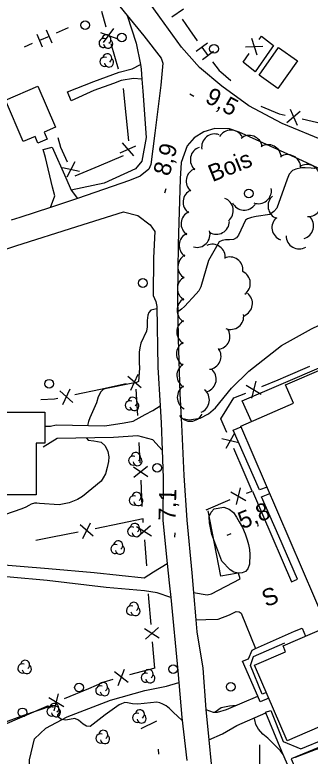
# Model space of a CAD drawing. Extents: x 362852 to 366875, y 5563573 to 5566479.
# Drawn here: x 363543.8 to 363611.7, y 5564807.4 to 5564977.4 of the extents above; entities that cross this region are included whole.
import ezdxf

# ---------------------------------------------------------------- set-up
doc = ezdxf.new("R2010")
doc.units = 0
for name, color, linetype in [('Niveau 19', 7, 'Continuous'), ('Niveau 2', 7, 'Continuous'), ('Niveau 21', 7, 'Continuous'), ('Niveau 22', 7, 'Continuous'), ('Niveau 3', 7, 'Continuous'), ('Niveau 31', 7, 'Continuous'), ('Niveau 36', 7, 'Continuous'), ('Niveau 37', 7, 'Continuous'), ('Niveau 44', 7, 'Continuous'), ('Niveau 52', 7, 'Continuous'), ('Niveau 61', 7, 'Continuous')]:
    doc.layers.add(name, color=color, linetype=linetype)

msp = doc.modelspace()

# ---------------------------------------------------------------- linework, layer by layer
at = {"layer": 'Niveau 19'}
for points in [[(363573.03, 5564962.59), (363571.1, 5564962.8), (363568.23, 5564962.28), (363566.49, 5564961.62), (363561.96, 5564960.06), (363556.76, 5564957.66), (363555.96, 5564959.69), (363561.99, 5564962.06), (363567.8, 5564964.25), (363570.79, 5564965.03), (363572.66, 5564966)], [(363552.05, 5564933.22), (363552.99, 5564935.87), (363552.53, 5564937.85), (363550.92, 5564944.69), (363550.32, 5564946.47), (363552.39, 5564947.02), (363555.53, 5564939.96), (363556.74, 5564937.19), (363558.22, 5564935.24)], [(363550.75, 5564883.05), (363552.01, 5564883.05), (363553.32, 5564883.35), (363564.49, 5564883.14), (363568.92, 5564883.8), (363571.01, 5564884.18), (363573.77, 5564885.73), (363575.51, 5564886.65), (363577.19, 5564887.75)], [(363577.67, 5564877.53), (363575.52, 5564879.88), (363572.05, 5564880.81), (363566.48, 5564880.48), (363553.58, 5564880.21), (363550.36, 5564878.27)], [(363532.8, 5564846.86), (363531.36, 5564846.98), (363529.14, 5564846.05), (363525.84, 5564843.35), (363524.53, 5564843.05), (363524.89, 5564845.45), (363529.43, 5564848.52), (363532.64, 5564850.6), (363534.77, 5564851.31), (363538.47, 5564851.46), (363551.56, 5564850.42), (363562.04, 5564849.48), (363573.54, 5564848.25), (363575.68, 5564849.67), (363578.84, 5564851.56)], [(363579.63, 5564843.76), (363576.5, 5564844.85), (363573.64, 5564845.31), (363564.84, 5564846.09), (363551.3, 5564847.63), (363542.78, 5564848.43), (363536.93, 5564848.88), (363535.33, 5564848.4), (363533.27, 5564846.94)], [(363587.71, 5564818.06), (363589.38, 5564817.47), (363590.38, 5564817.45), (363592.46, 5564818.06), (363599.6, 5564821.1)], [(363588.39, 5564811.13), (363591.55, 5564812.48), (363594.83, 5564814.44), (363601.49, 5564817.34)]]:
    msp.add_lwpolyline(points, dxfattribs=at)
at = {"layer": 'Niveau 2'}
for points in [[(363613.21, 5564942.33), (363612.63, 5564942.14), (363611.86, 5564942.19), (363610.5, 5564942.3), (363609.64, 5564942.26), (363608.34, 5564941.96), (363607.59, 5564941.65), (363606.82, 5564940.82), (363606.36, 5564939.69), (363603.98, 5564933.02), (363603.29, 5564932.29), (363602.39, 5564931.6), (363599.22, 5564931.14), (363598.2, 5564930.9), (363597.25, 5564930.63), (363596.77, 5564930.3), (363595.23, 5564926.85), (363594.75, 5564926.21), (363594.03, 5564925.84), (363593.12, 5564925.78)], [(363593.12, 5564925.78), (363592.17, 5564925.81), (363591.43, 5564925.63), (363590.77, 5564925.29), (363588.32, 5564921.02), (363586.53, 5564915.03), (363586.06, 5564914.08), (363585.47, 5564913.4), (363582.76, 5564910.51), (363582.09, 5564909.86), (363581.52, 5564909.43), (363581.25, 5564909.46)], [(363576.43, 5564909.92), (363575.07, 5564909.65), (363574.6, 5564909.14), (363574.35, 5564908.54), (363574.25, 5564907.31), (363574.25, 5564905.81), (363574.09, 5564904.87), (363572.77, 5564902.07), (363572.52, 5564901.03), (363572.37, 5564900.04), (363572.37, 5564897.66), (363572.44, 5564896.32), (363572.21, 5564893.29), (363571.81, 5564893.06), (363570.95, 5564892.89), (363564.5, 5564891.61), (363564.13, 5564891.46), (363563.6, 5564890.93), (363563.01, 5564889.81), (363562.61, 5564888.39), (363561.05, 5564884.99), (363560.73, 5564884.11), (363560.49, 5564883.22)], [(363560.26, 5564880.35), (363560.27, 5564880.29), (363560.71, 5564879.85), (363562.01, 5564879.71), (363563.69, 5564879.42), (363564.56, 5564878.54), (363565.17, 5564877.24), (363565.43, 5564876.03), (363565.38, 5564874.95), (363565.03, 5564873.56), (363564.63, 5564872.14), (363564.16, 5564871.19), (363563.67, 5564870.43), (363559.41, 5564866.9), (363558.21, 5564866.2), (363556.28, 5564865.45), (363554.03, 5564865.01), (363549.54, 5564865.31), (363548.93, 5564865.43), (363548.33, 5564865.36), (363547.62, 5564865.13), (363547.06, 5564864.83), (363546.34, 5564864.46), (363545.44, 5564864.09), (363541.51, 5564862.75)], [(363597.3, 5564850.37), (363596.82, 5564849.73), (363596.07, 5564849.42), (363595.11, 5564849.33), (363594.15, 5564849.55), (363593.3, 5564850.07), (363591.4, 5564852.08), (363589.07, 5564858.22), (363588.52, 5564860.87), (363588.46, 5564862.34), (363588.91, 5564863.34), (363589.61, 5564864.07), (363591.8, 5564864.5), (363593.06, 5564864.02), (363594.02, 5564863.24), (363594.77, 5564862.18), (363595.35, 5564861.11), (363596.09, 5564859.8), (363596.76, 5564858.33), (363597.19, 5564857.01), (363597.46, 5564855.93), (363597.69, 5564854.78), (363597.82, 5564853.59), (363597.73, 5564851.42), (363597.3, 5564850.37)], [(363671.02, 5564825.77), (363668.6, 5564823.82), (363664.45, 5564822.39), (363662.7, 5564822.4), (363655.41, 5564823.4), (363653.83, 5564823.43), (363652.89, 5564823.16), (363648.62, 5564821.43), (363643.48, 5564819.83), (363636.49, 5564817.27), (363629.52, 5564814.41), (363619.17, 5564810.63), (363612.76, 5564808.81), (363608.18, 5564807.07), (363608.11, 5564807.06)], [(363582.29, 5564815.58), (363581.23, 5564816.5), (363580.18, 5564817.5), (363579.36, 5564818.28), (363578.58, 5564818.95), (363577.85, 5564819.33), (363577.12, 5564819.59), (363576.43, 5564819.74), (363572.12, 5564819.3), (363570.83, 5564819.39), (363569.74, 5564819.61), (363569.1, 5564819.66), (363568.33, 5564819.4), (363567.8, 5564819.18), (363564.6, 5564816.83), (363561.15, 5564814.19), (363560.32, 5564814.22), (363559.55, 5564814.71), (363558.48, 5564815.64), (363557.63, 5564816.03), (363555.54, 5564815.65), (363554.54, 5564815.8), (363553.73, 5564816.39), (363553.71, 5564816.88), (363554.07, 5564817.35), (363554.19, 5564817.96), (363553.8, 5564818.61), (363553.17, 5564818.91), (363552.35, 5564818.94), (363545.58, 5564816.6), (363541.11, 5564814.91)], [(363594.69, 5564819.01), (363593.1, 5564818.86), (363591.22, 5564818.45), (363589.86, 5564817.5), (363589.82, 5564817.46)], [(363605.45, 5564807.77), (363604.84, 5564808.61), (363601.94, 5564811.51), (363600.81, 5564812.41), (363599.75, 5564813.59), (363599.18, 5564814.66), (363598.91, 5564815.74), (363598.71, 5564816.13)]]:
    msp.add_lwpolyline(points, dxfattribs=at)
at = {"layer": 'Niveau 21'}
for points in [[(363668.97, 5564983.22), (363659.87, 5564975.07), (363647.77, 5564964.06), (363645.36, 5564961.81), (363638.56, 5564955.45), (363636.75, 5564953.76), (363629.83, 5564947.67), (363627.81, 5564946.7), (363625.75, 5564946.24), (363622.8, 5564946), (363620.3, 5564946.48), (363615.25, 5564948.3), (363605.23, 5564952.48), (363597.6, 5564956.48), (363591.36, 5564961), (363586.21, 5564965.28), (363582.13, 5564969.96), (363577.13, 5564976.83), (363572.62, 5564983.18)], [(363567.97, 5564979.27), (363569.66, 5564977.21), (363573.48, 5564972.59), (363577.41, 5564967.41), (363577.8, 5564966.33), (363577.33, 5564961.21), (363576.02, 5564950.23), (363575.09, 5564943.07), (363574.61, 5564942), (363572.62, 5564940.35), (363570.16, 5564939.38), (363558.22, 5564935.24), (363552.05, 5564933.22), (363544.98, 5564930.9), (363543, 5564930.27)], [(363569.66, 5564977.21), (363571.68, 5564970.87), (363572.66, 5564966), (363572.88, 5564964.92), (363573.03, 5564962.59), (363573.21, 5564959.86), (363573.98, 5564949.28), (363573.01, 5564943.81), (363571.55, 5564942.08), (363564.38, 5564938.77), (363556.74, 5564937.19)], [(363618.21, 5564940.02), (363609.88, 5564943.86), (363603.97, 5564946.56), (363595.31, 5564950.5), (363593.13, 5564951.24), (363589.73, 5564951.34), (363587.23, 5564950.51), (363584.99, 5564949.16), (363583.4, 5564947.34), (363582, 5564943.54), (363581.78, 5564939.74), (363581.37, 5564924.69), (363581.2, 5564912.82), (363581.34, 5564903.08), (363581.74, 5564890.51), (363582.04, 5564884.9), (363582.2, 5564881.81), (363582.68, 5564871.73), (363583.35, 5564861.49), (363584.47, 5564849.4), (363584.85, 5564844.9), (363585.39, 5564838.61), (363585.61, 5564835.9), (363587.02, 5564827.56), (363587.71, 5564818.06), (363588.39, 5564811.13), (363588.92, 5564805.63)], [(363531.61, 5564920.24), (363544.11, 5564924.43), (363558.1, 5564928.87), (363568.76, 5564932.19), (363572.09, 5564931.34), (363574.95, 5564929.24), (363575.96, 5564927.66), (363575.68, 5564921.62), (363575.64, 5564912.99), (363576.2, 5564911.66), (363576.42, 5564910.53), (363576.64, 5564896.61), (363577.19, 5564887.75), (363577.43, 5564883.83), (363577.67, 5564877.53), (363577.92, 5564871.17), (363577.81, 5564861.44), (363578.84, 5564851.56), (363579.3, 5564847.09), (363579.63, 5564843.76), (363581.26, 5564826.97), (363581.5, 5564824.3), (363582.22, 5564816.26), (363583.31, 5564806.38)]]:
    msp.add_lwpolyline(points, dxfattribs=at)
at = {"layer": 'Niveau 22'}
for points in [[(363582.04, 5564884.9), (363583.9, 5564884.54), (363586.39, 5564884.87), (363588.32, 5564885.86), (363589.89, 5564887.25), (363593.57, 5564891.73), (363597.6, 5564895.67), (363605.03, 5564901.55), (363611.97, 5564905.37), (363624.25, 5564911.25), (363632.65, 5564914.15), (363635.56, 5564914.37), (363640.11, 5564913.57)], [(363598.15, 5564884.12), (363596.06, 5564888.86), (363605.54, 5564892.94), (363622.97, 5564900.38), (363630.67, 5564903.7), (363632.41, 5564903.16), (363641.96, 5564880.43), (363641.06, 5564880.05), (363639.09, 5564878.35), (363637.68, 5564876.63), (363636.9, 5564875.37), (363635.86, 5564873.2)], [(363601.74, 5564869.08), (363600.01, 5564868.46), (363593.96, 5564882.14), (363595.78, 5564882.91)], [(363598.44, 5564868.17), (363600.72, 5564862.76), (363607.34, 5564847.33), (363608.75, 5564847.99), (363604.42, 5564857.81), (363600.5, 5564866.85), (363602.36, 5564867.64)], [(363602.18, 5564820.67), (363600.15, 5564819.83), (363599.6, 5564821.1), (363596.1, 5564829.14), (363597.48, 5564829.72), (363598.3, 5564831.67), (363599.12, 5564832.04), (363608.01, 5564836.06), (363609.79, 5564836.74), (363610.58, 5564834.89)], [(363601.61, 5564822), (363600.66, 5564821.6), (363597.94, 5564828.16), (363598.65, 5564830.21), (363605.82, 5564833.35)], [(363659.83, 5564829.22), (363645.76, 5564823.18), (363631.94, 5564817.3), (363618.63, 5564811.44), (363607.32, 5564806.73), (363611.99, 5564795.76), (363610.92, 5564795.18), (363605.16, 5564808.45), (363601.49, 5564817.34), (363601.49, 5564817.34), (363601.42, 5564817.5), (363602.58, 5564817.86), (363605.44, 5564810.76), (363605.44, 5564810.76), (363609.54, 5564809.04), (363615.11, 5564811.38), (363613.7, 5564814.03)], [(363561.62, 5564788.29), (363556.7, 5564789.66), (363554.75, 5564790.68), (363551.75, 5564793.85), (363549.03, 5564798.05), (363548.08, 5564799.99), (363547.24, 5564804.48), (363547.24, 5564806.51), (363548.39, 5564811.37), (363550.95, 5564813.8), (363555.85, 5564816.42), (363565.8, 5564820.19), (363573.67, 5564822.43), (363578.66, 5564823.43), (363581.5, 5564824.3)]]:
    msp.add_lwpolyline(points, dxfattribs=at)
at = {"layer": 'Niveau 3'}
for p, q in [((363583.99, 5564959.25), (363584.91, 5564958.76)), ((363578.28, 5564936.58), (363578.55, 5564937.59)), ((363580.59, 5564857.57), (363580.62, 5564858.61)), ((363592.56, 5564858.02), (363593.52, 5564858.41))]:
    msp.add_line(p, q, dxfattribs=at)
at = {"layer": 'Niveau 31'}
for points in [[(363608.7, 5564966.86), (363604.23, 5564960.52), (363599.94, 5564963.54), (363604.41, 5564969.88), (363608.7, 5564966.86)], [(363548.52, 5564949.48), (363545.77, 5564948.3), (363541.7, 5564957.84), (363549.12, 5564961.01), (363553.15, 5564951.58), (363550.57, 5564950.48), (363551.25, 5564948.87), (363549.16, 5564947.98), (363548.52, 5564949.48)], [(363616.12, 5564815.07), (363606.4, 5564810.88), (363598.9, 5564828.28), (363605.98, 5564831.33), (363605.41, 5564832.66), (363615.55, 5564837.03), (363595.71, 5564883.07), (363607.85, 5564888.29), (363606.02, 5564892.54), (363615.27, 5564896.52)], [(363539.11, 5564867.3), (363539.15, 5564880.37), (363539.17, 5564886.26), (363550.76, 5564886.23), (363550.74, 5564879.12), (363548.77, 5564879.13), (363548.73, 5564867.27), (363539.11, 5564867.3)]]:
    msp.add_lwpolyline(points, dxfattribs=at)
at = {"layer": 'Niveau 36'}
for centre in [(363560, 5564975.02), (363568.42, 5564972.19), (363589.57, 5564969.58), (363597.54, 5564936.4), (363573.23, 5564915.88), (363551.72, 5564892.78), (363576.51, 5564873.48), (363580.2, 5564827.33), (363558.58, 5564823.13), (363593.41, 5564823.28), (363545.58, 5564817.41)]:
    msp.add_circle(centre, 1, dxfattribs=at)
at = {"layer": 'Niveau 37'}
for p, q in [((363564.84, 5564974.54), (363563.78, 5564978.16)), ((363582.26, 5564976.36), (363583.98, 5564973.9)), ((363556.11, 5564974.36), (363553.36, 5564973.16)), ((363563.54, 5564973.32), (363567.28, 5564971.92)), ((363564.21, 5564971.02), (363566.61, 5564974.23)), ((363583.98, 5564973.9), (363585.69, 5564971.43)), ((363598.17, 5564972.02), (363599.4, 5564968.21)), ((363547.86, 5564970.77), (363546.01, 5564969.96)), ((363567.66, 5564964.95), (363565.97, 5564970.71)), ((363596.78, 5564970.06), (363600.78, 5564970.17)), ((363602.34, 5564969.07), (363599.05, 5564964.28)), ((363591.12, 5564964.27), (363593.4, 5564962.32)), ((363569.4, 5564954.48), (363568.79, 5564960.45)), ((363570.01, 5564948.51), (363569.4, 5564954.48)), ((363609.36, 5564955.23), (363606.32, 5564952.63)), ((363607.02, 5564955.76), (363608.66, 5564952.11)), ((363568.5, 5564948.05), (363571.12, 5564945.03)), ((363567.99, 5564945.71), (363571.63, 5564947.37)), ((363563.23, 5564942.77), (363568.76, 5564945.11)), ((363557.65, 5564943.66), (363555.77, 5564940.13)), ((363557.7, 5564940.44), (363563.23, 5564942.77)), ((363558.67, 5564941.48), (363554.76, 5564942.3)), ((363606.08, 5564894.46), (363611.6, 5564896.83)), ((363570.49, 5564891.34), (363572.17, 5564894.97)), ((363572.84, 5564891.84), (363569.82, 5564894.47)), ((363599.19, 5564893.34), (363598.18, 5564889.47)), ((363554.84, 5564888.01), (363556.52, 5564891.64)), ((363569.37, 5564892.73), (363563.5, 5564891.48)), ((363596.97, 5564892.43), (363600.4, 5564890.37)), ((363557.19, 5564888.51), (363554.17, 5564891.14)), ((363563.5, 5564891.48), (363557.63, 5564890.24)), ((363572.05, 5564885.53), (363571.72, 5564891.52)), ((363592.33, 5564878.02), (363594.32, 5564881.49)), ((363591.38, 5564880.23), (363595.27, 5564879.29)), ((363572.63, 5564874.63), (363572.41, 5564879.28)), ((363596.49, 5564872.41), (363594.11, 5564877.92)), ((363571.07, 5564873.75), (363574.38, 5564871.5)), ((363571.18, 5564871.35), (363574.27, 5564873.9)), ((363573.09, 5564864.64), (363572.81, 5564870.63)), ((363593.4, 5564868), (363596.86, 5564866)), ((363595.6, 5564868.94), (363594.65, 5564865.06)), ((363587.77, 5564863.87), (363593.29, 5564866.22)), ((363559.49, 5564857.31), (363561.19, 5564860.92)), ((363561.84, 5564857.79), (363558.84, 5564860.44)), ((363568.17, 5564860.72), (363562.29, 5564859.51)), ((363571.81, 5564860.05), (363575.19, 5564857.91)), ((363572, 5564857.66), (363575, 5564860.31)), ((363552.49, 5564857.57), (363548.65, 5564856.82)), ((363558.38, 5564858.72), (363552.49, 5564857.57)), ((363574.14, 5564851.01), (363573.66, 5564856.99)), ((363574.61, 5564843.53), (363574.52, 5564844.62)), ((363575.13, 5564837.55), (363574.61, 5564843.53)), ((363573.6, 5564836.62), (363577, 5564834.5)), ((363573.81, 5564834.22), (363576.79, 5564836.89)), ((363575.98, 5564827.59), (363575.47, 5564833.57)), ((363567.54, 5564823.61), (363569, 5564827.33)), ((363575.98, 5564827.59), (363570.2, 5564825.99)), ((363569.85, 5564824.24), (363566.69, 5564826.69)), ((363560.72, 5564822.85), (363555.2, 5564820.5)), ((363555.1, 5564818.72), (363551.63, 5564820.73)), ((363552.89, 5564817.78), (363553.84, 5564821.67)), ((363551.52, 5564818.93), (363546.01, 5564816.56)), ((363546.01, 5564816.56), (363540.5, 5564814.19)), ((363576.38, 5564815.42), (363572.74, 5564813.66)), ((363576.91, 5564807.84), (363576.81, 5564808.95))]:
    msp.add_line(p, q, dxfattribs=at)
for points in [[(363579.92, 5564976.92), (363582.55, 5564978.75)], [(363551.07, 5564973.91), (363552.35, 5564970.98)], [(363548.87, 5564972.95), (363550.15, 5564970.02)], [(363551.71, 5564972.44), (363549.51, 5564971.48)], [(363599.93, 5564971.75), (363600.46, 5564972.5), (363603.24, 5564970.38), (363602.34, 5564969.07)], [(363585.48, 5564969.03), (363588.05, 5564970.94)], [(363586.76, 5564969.99), (363588.19, 5564968.06)], [(363586.9, 5564967.11), (363589.47, 5564969.01)], [(363599.05, 5564964.28), (363596.24, 5564966.52), (363597.63, 5564968.49)], [(363589.26, 5564966.61), (363590.77, 5564964.58), (363591.12, 5564964.27)], [(363600.29, 5564956.47), (363604.56, 5564954.67), (363605.89, 5564954.37)], [(363609.8, 5564953.5), (363614.42, 5564952.47), (363615.66, 5564952.24)], [(363553.72, 5564949.28), (363554.32, 5564947.02), (363555.87, 5564943.7)], [(363600.54, 5564892.16), (363604.27, 5564893.69), (363606.08, 5564894.46)], [(363592.5, 5564886.93), (363594.13, 5564889.54), (363596.84, 5564890.65)], [(363553.72, 5564889.4), (363552.95, 5564889.24), (363549.85, 5564889.06)], [(363592.53, 5564881.6), (363591.16, 5564884.77), (363592.5, 5564886.93)], [(363597, 5564867.7), (363598.31, 5564868.18), (363596.49, 5564872.41)], [(363573.33, 5564860.98), (363573.27, 5564861.77), (363568.17, 5564860.72)], [(363566.34, 5564824.93), (363564.24, 5564824.35), (363560.72, 5564822.85)]]:
    msp.add_lwpolyline(points, dxfattribs=at)
at = {"layer": 'Niveau 44'}
for centre, radius, start, end in [((363564.23, 5564970.93), 1.05, 66.2054, 291.894), ((363564.87, 5564971.75), 1.05, 304.3592, 171.8163), ((363565.27, 5564970.78), 1.05, 189.0269, 51.7112), ((363565.07, 5564967.42), 1.05, 304.3592, 171.8163), ((363564.43, 5564966.6), 1.05, 66.2054, 291.894), ((363565.47, 5564966.45), 1.05, 189.0269, 51.7112), ((363589.73, 5564947.06), 3, 69.54, 189.518), ((363593.45, 5564947.95), 3, 30.0213, 149.9993), ((363597.67, 5564946.72), 3, 9.0459, 129.0239), ((363587.13, 5564944.14), 3, 108.9481, 228.9261), ((363602.01, 5564944.6), 3, 2.8972, 122.8752), ((363606.46, 5564942.32), 3, 2.8972, 122.8752), ((363610.95, 5564940.04), 3, 4.0292, 124.0072), ((363586.17, 5564939.24), 3, 108.9481, 228.9261), ((363599.76, 5564937.06), 3, 249.1901, 9.168), ((363585.46, 5564934.45), 3, 114.9266, 234.9046), ((363604.97, 5564933.54), 3, 130.4666, 250.4445), ((363590.99, 5564932.49), 3, 309.3449, 69.3229), ((363596.5, 5564935.59), 3, 206.022, 325.9999), ((363611.24, 5564934.12), 3, 266.4853, 26.4632), ((363585.02, 5564929.47), 3, 114.9266, 234.9046), ((363605.87, 5564928.62), 3, 130.4666, 250.4445), ((363609.43, 5564928.97), 3, 285.5869, 45.5649), ((363590.12, 5564930.07), 3, 238.5338, 358.5117), ((363585.66, 5564927.05), 3, 255.213, 15.1909), ((363584.57, 5564924.49), 3, 114.9266, 234.9046), ((363609.12, 5564926.71), 3, 180.4133, 300.3912), ((363589.17, 5564921.78), 3, 354.1087, 114.0867), ((363584.28, 5564919.6), 3, 118.7194, 238.6973), ((363593.22, 5564918.85), 3, 354.1087, 114.0867), ((363584.17, 5564914.6), 3, 118.7194, 238.6973), ((363594.91, 5564915.78), 3, 305.1445, 65.1225), ((363584.08, 5564909.62), 3, 119.3216, 239.2995), ((363595.4, 5564911.18), 3, 291.5205, 51.4984), ((363593.39, 5564908.23), 3, 248.7002, 8.6782), ((363584.02, 5564904.62), 3, 119.3216, 239.2995), ((363590.24, 5564903.64), 3, 275.8841, 35.8621), ((363583.96, 5564899.62), 3, 119.3216, 239.2995), ((363588.19, 5564899.07), 3, 275.8841, 35.8621), ((363584.05, 5564894.67), 3, 121.0427, 241.0207), ((363587.08, 5564893.84), 3, 289.7266, 49.7045), ((363584.14, 5564889.67), 3, 121.0427, 241.0207), ((363585.51, 5564889.05), 3, 291.832, 51.81), ((363570.26, 5564887.82), 1.05, 66.2054, 291.894), ((363570.9, 5564888.64), 1.05, 304.3592, 171.8163), ((363571.29, 5564887.67), 1.05, 189.0269, 51.7112), ((363584.14, 5564887.17), 3, 213.3487, 333.3267), ((363571.61, 5564875.99), 1.05, 304.3592, 171.8163), ((363570.98, 5564875.16), 1.05, 66.2054, 291.894), ((363572.01, 5564875.02), 1.05, 189.0269, 51.7112), ((363571.79, 5564866.84), 1.05, 304.3592, 171.8163), ((363571.15, 5564866.01), 1.05, 66.2054, 291.894), ((363572.18, 5564865.87), 1.05, 189.0269, 51.7112), ((363570.76, 5564858.89), 1.05, 66.2054, 291.894), ((363571.39, 5564859.71), 1.05, 304.3592, 171.8163), ((363571.79, 5564858.74), 1.05, 189.0269, 51.7112), ((363566.94, 5564854.87), 1.05, 66.2054, 291.894), ((363567.57, 5564855.7), 1.05, 304.3592, 171.8163), ((363567.97, 5564854.73), 1.05, 189.0269, 51.7112), ((363571.15, 5564841.62), 1.05, 304.3592, 171.8163), ((363570.51, 5564840.79), 1.05, 66.2054, 291.894), ((363571.54, 5564840.65), 1.05, 189.0269, 51.7112), ((363546.2, 5564828.31), 1.05, 304.3592, 171.8163), ((363545.57, 5564827.49), 1.05, 66.2054, 291.894), ((363546.6, 5564827.34), 1.05, 189.0269, 51.7112), ((363574.55, 5564826.19), 1.05, 304.3592, 171.8163), ((363573.91, 5564825.37), 1.05, 66.2054, 291.894), ((363574.94, 5564825.23), 1.05, 189.0269, 51.7112), ((363564.09, 5564823.26), 1.05, 304.3592, 171.8163), ((363563.46, 5564822.43), 1.05, 66.2054, 291.894), ((363564.49, 5564822.29), 1.05, 189.0269, 51.7112), ((363552.27, 5564817.61), 1.05, 66.2054, 291.894), ((363552.91, 5564818.43), 1.05, 304.3592, 171.8163), ((363553.3, 5564817.46), 1.05, 189.0269, 51.7112), ((363571.91, 5564816.17), 1.05, 66.2054, 291.894), ((363572.55, 5564816.99), 1.05, 304.3592, 171.8163), ((363572.94, 5564816.02), 1.05, 189.0269, 51.7112), ((363563.5, 5564811.44), 1.05, 66.2054, 291.894), ((363564.14, 5564812.26), 1.05, 304.3592, 171.8163), ((363564.53, 5564811.29), 1.05, 189.0269, 51.7112)]:
    msp.add_arc(centre, radius, start, end, dxfattribs=at)
at = {"layer": 'Niveau 52'}
for points in [[(363584.85, 5564844.9), (363588, 5564844.41), (363588.96, 5564844.64), (363595.54, 5564848.02), (363595.18, 5564849.31), (363594.69, 5564849.29), (363591.16, 5564848.62), (363588.23, 5564863.64)], [(363585.39, 5564838.61), (363587.67, 5564838.72), (363590.52, 5564838.79), (363593.14, 5564839.79), (363594.69, 5564840.52), (363595.31, 5564840.49), (363595.81, 5564840.2), (363599.12, 5564832.04)]]:
    msp.add_lwpolyline(points, dxfattribs=at)
at = {"layer": 'Niveau 61'}
msp.add_line((363600, 5564810), (363600, 5564790), dxfattribs=at)

# ---------------------------------------------------------------- texts
at = {"layer": 'Niveau 3'}
for s, rotation, p in [('9,5  ', 332.17, (363587.29, 5564957.44)), ('8,9  ', 74.7793, (363579.32, 5564940.21)), ('7,1  ', 88.394, (363580.74, 5564861.34)), ('5,8  ', 22.09, (363596.07, 5564859.38))]:
    msp.add_text(s, height=3.93, rotation=rotation, dxfattribs=at).set_placement(p)
at = {"layer": 'Niveau 44'}
msp.add_text('Bois', height=3.93, rotation=22.09, dxfattribs=at).set_placement((363589.22, 5564938.99))
at = {"layer": 'Niveau 52'}
msp.add_text('S', height=3.93, rotation=22.09, dxfattribs=at).set_placement((363601.52, 5564841.48))

doc.saveas('drawing.dxf')
